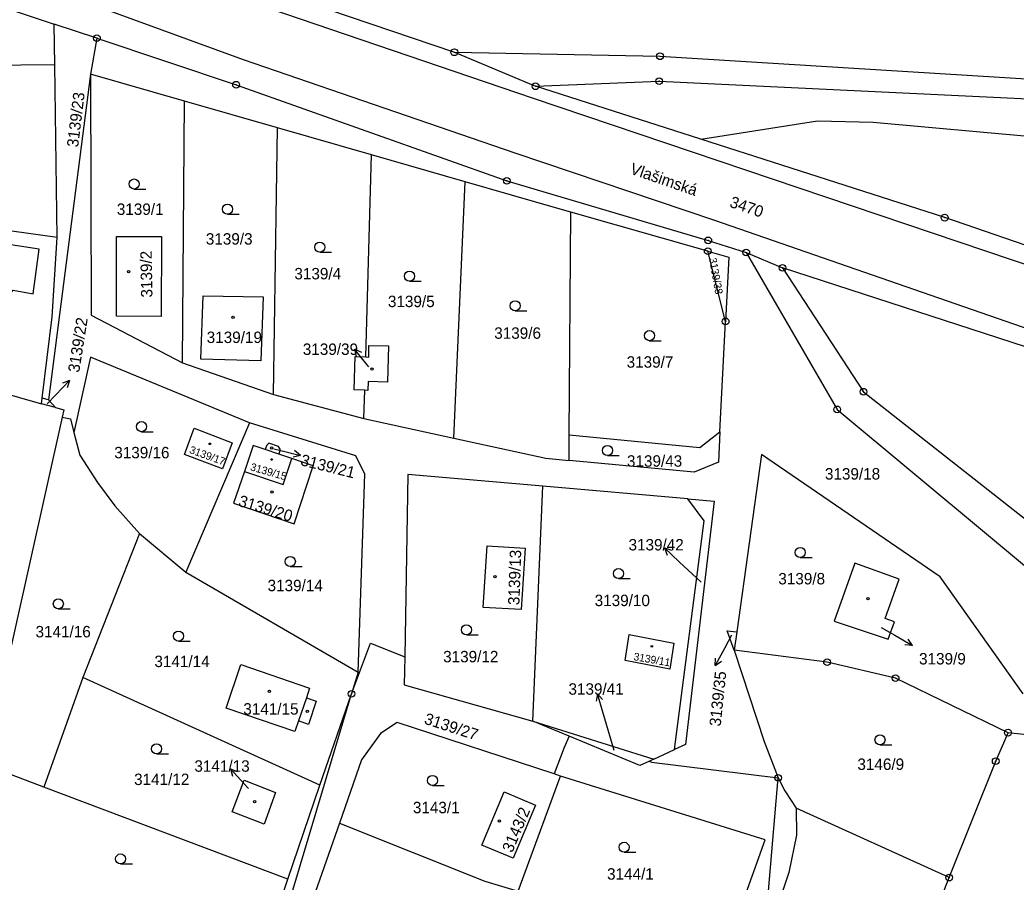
# Model space of a CAD drawing. Extents: x -733394 to -722299, y -1082822 to -1075049.
# Drawn here: x -727237 to -727088.9, y -1079736.3 to -1079608 of the extents above; entities that cross this region are included whole.
import ezdxf

# ---------------------------------------------------------------- set-up
doc = ezdxf.new("R2010")
doc.units = 0
for name, color, linetype in [('Hranice parcel', 7, 'Continuous'), ('Parcelní čísla', 7, 'Continuous'), ('Pop  PČ popisy', 7, 'Continuous'), ('Vnitřní kresba', 7, 'Continuous'), ('Značky bodu BP', 7, 'Continuous'), ('Značky budov', 7, 'Continuous'), ('Značky kultur', 7, 'Continuous')]:
    doc.layers.add(name, color=color, linetype=linetype)

msp = doc.modelspace()

# ---------------------------------------------------------------- linework, layer by layer
at = {"layer": 'Hranice parcel'}
for p, q in [((-727231.83, -1079614.67), (-727231.92, -1079608.61)), ((-727225.56, -1079610.7), (-727231.92, -1079608.61)), ((-727172.4, -1079612.81), (-727160.32, -1079617.86)), ((-727231.45, -1079640.34), (-727231.83, -1079614.67)), ((-727135.76, -1079625.75), (-727160.32, -1079617.86)), ((-727212.83, -1079658.99), (-727212.55, -1079620.08)), ((-727198.72, -1079624.06), (-727212.55, -1079620.08)), ((-727199.28, -1079663.73), (-727198.72, -1079624.06)), ((-727184.73, -1079628.08), (-727198.72, -1079624.06)), ((-727185.59, -1079658.12), (-727184.73, -1079628.08)), ((-727170.77, -1079632.1), (-727184.73, -1079628.08)), ((-727172.5, -1079670.2), (-727170.77, -1079632.1)), ((-727231.45, -1079640.34), (-727253.67, -1079637.35)), ((-727155.32, -1079669.7), (-727155.09, -1079636.61)), ((-727134.72, -1079642.4), (-727155.09, -1079636.61)), ((-727132.06, -1079652.84), (-727134.72, -1079642.4)), ((-727128.99, -1079642.6), (-727123.6, -1079644.88)), ((-727074.43, -1079660.9), (-727123.6, -1079644.88)), ((-727132.93, -1079669.29), (-727132.06, -1079652.84)), ((-727187.31, -1079663.03), (-727187.14, -1079658.07)), ((-727187.14, -1079658.07), (-727185.59, -1079658.12)), ((-727185.59, -1079658.12), (-727185.14, -1079658.14)), ((-727254.58, -1079659.2), (-727233.78, -1079665.09)), ((-727212.83, -1079658.99), (-727199.28, -1079663.73)), ((-727199.28, -1079663.73), (-727185.85, -1079667.27)), ((-727185.73, -1079663.09), (-727187.31, -1079663.03)), ((-727185.85, -1079667.27), (-727185.73, -1079663.09)), ((-727185.28, -1079663.11), (-727185.73, -1079663.09)), ((-727233.78, -1079665.09), (-727233.68, -1079664.26)), ((-727231.73, -1079665.67), (-727233.78, -1079665.09)), ((-727232.75, -1079664.53), (-727233.68, -1079664.26)), ((-727232.75, -1079664.53), (-727231.73, -1079665.67)), ((-727230.73, -1079667.07), (-727242.27, -1079718.78)), ((-727202.89, -1079667.93), (-727212.36, -1079690.17)), ((-727185.85, -1079667.27), (-727172.5, -1079670.2)), ((-727155.35, -1079673.53), (-727155.32, -1079669.7)), ((-727198.48, -1079672.6), (-727200.53, -1079671.91)), ((-727196.57, -1079673.26), (-727198.48, -1079672.6)), ((-727160.72, -1079712.33), (-727159.22, -1079677.34)), ((-727137.69, -1079679.25), (-727159.22, -1079677.34)), ((-727219.25, -1079684.39), (-727227.66, -1079705.81)), ((-727219.25, -1079684.39), (-727212.36, -1079690.17)), ((-727212.36, -1079690.17), (-727186.71, -1079705.01)), ((-727087.82, -1079708.24), (-727100.14, -1079690.83)), ((-727130.78, -1079701.73), (-727131.84, -1079698.86)), ((-727131.84, -1079698.86), (-727130.4, -1079699.02)), ((-727130.4, -1079699.02), (-727130.78, -1079701.73)), ((-727186.71, -1079705.01), (-727187.69, -1079708.25)), ((-727227.66, -1079705.81), (-727233.43, -1079722.12)), ((-727192.43, -1079721.85), (-727227.66, -1079705.81)), ((-727192.43, -1079721.85), (-727187.69, -1079708.25)), ((-727160.72, -1079712.33), (-727142.74, -1079717.96)), ((-727155.35, -1079714.56), (-727160.72, -1079712.33)), ((-727066.79, -1079716.78), (-727090.06, -1079714.03)), ((-727155.35, -1079714.56), (-727156.05, -1079716.24)), ((-727156.05, -1079716.24), (-727157.54, -1079720.17)), ((-727142.74, -1079717.96), (-727139.65, -1079716.53)), ((-727233.43, -1079722.12), (-727242.27, -1079718.78)), ((-727142.74, -1079717.96), (-727143.39, -1079718.26)), ((-727156.6, -1079720.48), (-727157.54, -1079720.17)), ((-727197.17, -1079735.82), (-727192.43, -1079721.85)), ((-727162.93, -1079737.6), (-727156.6, -1079720.48)), ((-727197.17, -1079735.82), (-727233.43, -1079722.12)), ((-727098.82, -1079735.59), (-727121.56, -1079725.24)), ((-727189.49, -1079727.47), (-727195.75, -1079745.34)), ((-727202.07, -1079750.26), (-727197.17, -1079735.82)), ((-727102.84, -1079745.72), (-727098.82, -1079735.59))]:
    msp.add_line(p, q, dxfattribs=at)
for points in [[(-727172.4, -1079612.81), (-727141.82, -1079613.4), (-727086.53, -1079616.81), (-727054.6, -1079603.87), (-727042.38, -1079587.73), (-727040.78, -1079575.56), (-727057.33, -1079545.77), (-727061.06, -1079526.65), (-727059.33, -1079511.75)], [(-727160.32, -1079617.86), (-727141.94, -1079617.1), (-727086, -1079619.8), (-727052.48, -1079606.85), (-727038.5, -1079589.42), (-727036.66, -1079574.2), (-727053.6, -1079544.19)], [(-727279.89, -1079556.22), (-727261.21, -1079571.17), (-727243.45, -1079585.13), (-727230.25, -1079592.78), (-727213.06, -1079598.97), (-727172.4, -1079612.81)], [(-727283.18, -1079571.44), (-727240.59, -1079605.75), (-727231.92, -1079608.61)], [(-727225.56, -1079610.7), (-727226.51, -1079616.06), (-727232.75, -1079664.53)], [(-727225.56, -1079610.7), (-727204.86, -1079617.63), (-727164.6, -1079631.93), (-727134.64, -1079640.79), (-727128.99, -1079642.6)], [(-727231.83, -1079614.67), (-727252.06, -1079614.89), (-727253.67, -1079637.35)], [(-727212.55, -1079620.08), (-727226.51, -1079616.06), (-727226.4, -1079651.94), (-727212.83, -1079658.99)], [(-727135.76, -1079625.75), (-727118.4, -1079623), (-727110.11, -1079623.2), (-727085.99, -1079625.37), (-727078.49, -1079625.6), (-727067.22, -1079622.34), (-727052.37, -1079616.03), (-727048.88, -1079615.62), (-727043.8, -1079616.7), (-727041.59, -1079617.7), (-727027.11, -1079628.48), (-727004.4, -1079640.2), (-727001.05, -1079640.64), (-727004.13, -1079646.4)], [(-727070.96, -1079647.21), (-727099.48, -1079637.41), (-727135.76, -1079625.75)], [(-727155.09, -1079636.61), (-727157.02, -1079636.06), (-727170.77, -1079632.1)], [(-727247.15, -1079640.13), (-727248.08, -1079646.86), (-727243.09, -1079647.57), (-727242.08, -1079649.73), (-727239.6, -1079650.08), (-727237.99, -1079648.21), (-727235.04, -1079648.76), (-727234.13, -1079642.08), (-727247.15, -1079640.13)], [(-727233.68, -1079664.26), (-727232.23, -1079652.16), (-727231.45, -1079640.34)], [(-727222.66, -1079640.2), (-727215.96, -1079640.23), (-727215.98, -1079652.09), (-727222.66, -1079652.04), (-727222.66, -1079640.2)], [(-727134.72, -1079642.4), (-727131.58, -1079643.29), (-727132.06, -1079652.84)], [(-727128.99, -1079642.6), (-727115.47, -1079665.93), (-727082.01, -1079693.81)], [(-727123.6, -1079644.88), (-727111.56, -1079663.31), (-727069.36, -1079696.49), (-727051.32, -1079709.53), (-727035.92, -1079714.7), (-727025.64, -1079715.84)], [(-727201.19, -1079658.72), (-727210.11, -1079658.47), (-727209.74, -1079649.02), (-727200.83, -1079649.2), (-727201.19, -1079658.72)], [(-727185.14, -1079658.14), (-727185.11, -1079656.41), (-727182.21, -1079656.5), (-727182.34, -1079661.88), (-727185.23, -1079661.78), (-727185.28, -1079663.11)], [(-727202.89, -1079667.93), (-727226.51, -1079658.17), (-727228.98, -1079669.36)], [(-727231.73, -1079665.67), (-727230.5, -1079666.02), (-727230.73, -1079667.07)], [(-727230.73, -1079667.07), (-727229.5, -1079667.35), (-727228.98, -1079669.36)], [(-727186.71, -1079705.01), (-727185.73, -1079675.59), (-727187.03, -1079672.84), (-727202.89, -1079667.93)], [(-727228.98, -1079669.36), (-727228.09, -1079672.74), (-727225.45, -1079676.79), (-727222.87, -1079680.29), (-727219.25, -1079684.39)], [(-727206.9, -1079674.78), (-727212.53, -1079672.62), (-727211.11, -1079668.71), (-727205.45, -1079670.9), (-727206.9, -1079674.78)], [(-727132.93, -1079669.29), (-727133.11, -1079673.76), (-727136.72, -1079675.26), (-727155.35, -1079673.53)], [(-727155.32, -1079669.7), (-727135.87, -1079671.6), (-727132.93, -1079669.29)], [(-727200.53, -1079671.91), (-727202.31, -1079671.3), (-727203.62, -1079675.15)], [(-727198.48, -1079672.6), (-727198.26, -1079671.95), (-727198.54, -1079671.43), (-727199.99, -1079670.94), (-727200.31, -1079671.25), (-727200.53, -1079671.91)], [(-727172.5, -1079670.2), (-727158.78, -1079673.21), (-727155.35, -1079673.53)], [(-727100.14, -1079690.83), (-727126.72, -1079672.65), (-727130.4, -1079699.02)], [(-727203.62, -1079675.15), (-727205.25, -1079679.88), (-727196.24, -1079682.97), (-727193.42, -1079674.33), (-727196.57, -1079673.26)], [(-727203.62, -1079675.15), (-727197.88, -1079677.1), (-727196.57, -1079673.26)], [(-727159.22, -1079677.34), (-727179.32, -1079675.6), (-727179.78, -1079702.73)], [(-727139.65, -1079716.53), (-727135.25, -1079682.49), (-727137.69, -1079679.25)], [(-727137.69, -1079679.25), (-727133.76, -1079679.6), (-727138.02, -1079715.78), (-727139.65, -1079716.53)], [(-727162.47, -1079695.71), (-727168.12, -1079695.4), (-727167.53, -1079686.22), (-727161.85, -1079686.58), (-727162.47, -1079695.71)], [(-727107.89, -1079700.14), (-727106.93, -1079697.55), (-727108.33, -1079697.05), (-727106.26, -1079691.18), (-727112.82, -1079688.82), (-727115.91, -1079697.42), (-727107.89, -1079700.14)], [(-727140.35, -1079704.58), (-727147.02, -1079703.27), (-727146.41, -1079699.4), (-727139.74, -1079700.73), (-727140.35, -1079704.58)], [(-727187.69, -1079708.25), (-727184.87, -1079700.71), (-727179.78, -1079702.73)], [(-727090.06, -1079714.03), (-727106.78, -1079705.91), (-727116.97, -1079703.53), (-727130.78, -1079701.73)], [(-727130.78, -1079701.73), (-727126.34, -1079715.33), (-727124.25, -1079720.75)], [(-727206.36, -1079710.39), (-727204.17, -1079703.9), (-727193.92, -1079707.4), (-727194.4, -1079708.83), (-727192.93, -1079709.32), (-727194.1, -1079712.79), (-727195.57, -1079712.29), (-727196.1, -1079713.86), (-727206.36, -1079710.39)], [(-727179.78, -1079702.73), (-727179.85, -1079706.89), (-727160.72, -1079712.33)], [(-727220.37, -1079832.73), (-727214.45, -1079797.88), (-727187.69, -1079708.25)], [(-727157.54, -1079720.17), (-727180.91, -1079712.53), (-727183.37, -1079714.15), (-727186.2, -1079718.08), (-727189.49, -1079727.47)], [(-727098.82, -1079735.59), (-727091.89, -1079718.27), (-727090.06, -1079714.03)], [(-727143.39, -1079718.26), (-727144.84, -1079718.93), (-727155.35, -1079714.56)], [(-727143.39, -1079718.26), (-727143.07, -1079718.42), (-727124.25, -1079720.75)], [(-727203.68, -1079721.07), (-727199.02, -1079722.93), (-727200.71, -1079727.64), (-727205.43, -1079725.78), (-727203.68, -1079721.07)], [(-727132.23, -1079746.87), (-727126.19, -1079729.96), (-727156.6, -1079720.48)], [(-727140.68, -1079778.15), (-727125.68, -1079737.54), (-727124.25, -1079720.75)], [(-727124.25, -1079720.75), (-727123.24, -1079722.66), (-727121.56, -1079725.24)], [(-727163.65, -1079732.69), (-727168.3, -1079730.75), (-727165.01, -1079722.83), (-727160.35, -1079724.82), (-727163.65, -1079732.69)], [(-727121.56, -1079725.24), (-727121.51, -1079729.26), (-727122.67, -1079734.82), (-727126.22, -1079745.6), (-727131.54, -1079760.62)], [(-727189.49, -1079727.47), (-727167.85, -1079736.11), (-727162.93, -1079737.6)]]:
    msp.add_lwpolyline(points, dxfattribs=at)
at = {"layer": 'Pop  PČ popisy'}
for p, q in [((-727185.36, -1079659.3), (-727187.25, -1079656.97)), ((-727187.25, -1079656.97), (-727186.23, -1079657.43)), ((-727187.25, -1079656.97), (-727187.01, -1079658.06)), ((-727185.12, -1079659.6), (-727185.36, -1079659.3)), ((-727231.72, -1079663.8), (-727229.64, -1079661.64)), ((-727229.64, -1079661.64), (-727230.69, -1079662.01)), ((-727229.64, -1079661.64), (-727229.97, -1079662.71)), ((-727232.98, -1079665.1), (-727231.72, -1079663.8)), ((-727199.23, -1079671.8), (-727198.21, -1079672.05)), ((-727198.21, -1079672.05), (-727195.3, -1079672.78)), ((-727195.3, -1079672.78), (-727196.39, -1079673.02)), ((-727195.3, -1079672.78), (-727196.15, -1079672.05)), ((-727138.97, -1079688.6), (-727141.17, -1079686.55)), ((-727141.17, -1079686.55), (-727140.09, -1079686.87)), ((-727141.17, -1079686.55), (-727140.77, -1079687.6)), ((-727135.69, -1079691.62), (-727138.97, -1079688.6)), ((-727131.17, -1079699.5), (-727132.18, -1079701.39)), ((-727108.9, -1079698.36), (-727106.88, -1079699.54)), ((-727106.88, -1079699.54), (-727104.28, -1079701.04)), ((-727104.28, -1079701.04), (-727105.4, -1079700.97)), ((-727104.28, -1079701.04), (-727104.9, -1079700.11)), ((-727132.18, -1079701.39), (-727133.59, -1079704.04)), ((-727133.59, -1079704.04), (-727133.56, -1079702.92)), ((-727133.59, -1079704.04), (-727132.68, -1079703.39)), ((-727151.11, -1079708.25), (-727151.31, -1079709.35)), ((-727150.28, -1079711.13), (-727151.11, -1079708.25)), ((-727151.11, -1079708.25), (-727150.35, -1079709.07)), ((-727148.64, -1079716.7), (-727150.28, -1079711.13)), ((-727203.65, -1079721.62), (-727205.7, -1079719.43)), ((-727205.7, -1079719.43), (-727204.65, -1079719.82)), ((-727205.7, -1079719.43), (-727205.38, -1079720.5)), ((-727203, -1079722.33), (-727203.65, -1079721.62))]:
    msp.add_line(p, q, dxfattribs=at)
at = {"layer": 'Vnitřní kresba'}
for p, q in [((-727215.25, -1079601.02), (-727160.84, -1079619.59)), ((-727203.75, -1079613.94), (-727224.29, -1079606.44)), ((-727163.36, -1079627.81), (-727203.75, -1079613.94)), ((-727160.84, -1079619.59), (-726931, -1079697.15)), ((-727133.68, -1079637.85), (-727163.36, -1079627.81)), ((-726933.28, -1079707.2), (-727133.68, -1079637.85)), ((-727194.4, -1079708.83), (-727195.57, -1079712.29))]:
    msp.add_line(p, q, dxfattribs=at)
at = {"layer": 'Značky bodu BP'}
for centre, radius in [((-727225.56, -1079610.7), 0.5), ((-727225.56, -1079610.7), 0.0303), ((-727172.4, -1079612.81), 0.5), ((-727172.4, -1079612.81), 0.0303), ((-727141.82, -1079613.4), 0.5), ((-727141.82, -1079613.4), 0.0303), ((-727141.94, -1079617.1), 0.5), ((-727204.86, -1079617.63), 0.5), ((-727204.86, -1079617.63), 0.0303), ((-727160.32, -1079617.86), 0.5), ((-727160.32, -1079617.86), 0.0303), ((-727141.94, -1079617.1), 0.0303), ((-727164.6, -1079631.93), 0.5), ((-727164.6, -1079631.93), 0.0303), ((-727099.48, -1079637.41), 0.5), ((-727099.48, -1079637.41), 0.0303), ((-727134.64, -1079640.79), 0.5), ((-727134.72, -1079642.4), 0.5), ((-727134.64, -1079640.79), 0.0303), ((-727134.72, -1079642.4), 0.0303), ((-727128.99, -1079642.6), 0.5), ((-727128.99, -1079642.6), 0.0303), ((-727123.6, -1079644.88), 0.5), ((-727123.6, -1079644.88), 0.0303), ((-727132.06, -1079652.84), 0.5), ((-727132.06, -1079652.84), 0.0303), ((-727111.56, -1079663.31), 0.5), ((-727111.56, -1079663.31), 0.0303), ((-727115.47, -1079665.93), 0.5), ((-727115.47, -1079665.93), 0.0303), ((-727116.97, -1079703.53), 0.5), ((-727116.97, -1079703.53), 0.0303), ((-727106.78, -1079705.91), 0.5), ((-727106.78, -1079705.91), 0.0303), ((-727187.69, -1079708.25), 0.5), ((-727187.69, -1079708.25), 0.0303), ((-727090.06, -1079714.03), 0.5), ((-727090.06, -1079714.03), 0.0303), ((-727091.89, -1079718.27), 0.5), ((-727091.89, -1079718.27), 0.0303), ((-727124.25, -1079720.75), 0.5), ((-727124.25, -1079720.75), 0.0303), ((-727098.82, -1079735.59), 0.5), ((-727098.82, -1079735.59), 0.0303)]:
    msp.add_circle(centre, radius, dxfattribs=at)
at = {"layer": 'Značky budov'}
for centre, radius in [((-727220.85, -1079645.46), 0.175), ((-727205.31, -1079652.23), 0.175), ((-727184.63, -1079659.94), 0.175), ((-727208.77, -1079671.06), 0.117), ((-727199.59, -1079671.66), 0.175), ((-727199.56, -1079673.39), 0.117), ((-727199.51, -1079678.2), 0.175), ((-727166.37, -1079690.81), 0.175), ((-727110.87, -1079694.1), 0.175), ((-727143.03, -1079701.18), 0.117), ((-727199.91, -1079707.86), 0.175), ((-727194.27, -1079710.86), 0.175), ((-727202.12, -1079724.31), 0.175), ((-727165.7, -1079727.16), 0.175)]:
    msp.add_circle(centre, radius, dxfattribs=at)
at = {"layer": 'Značky kultur'}
for p, q in [((-727220.03, -1079633.15), (-727218.28, -1079633.15)), ((-727206.13, -1079636.9), (-727204.38, -1079636.9)), ((-727192.42, -1079642.54), (-727190.67, -1079642.54)), ((-727179.08, -1079646.86), (-727177.33, -1079646.86)), ((-727163.36, -1079651.26), (-727161.61, -1079651.26)), ((-727143.38, -1079655.71), (-727141.63, -1079655.71)), ((-727218.93, -1079669.25), (-727217.18, -1079669.25)), ((-727149.62, -1079672.8), (-727147.87, -1079672.8)), ((-727196.8, -1079689.31), (-727195.05, -1079689.31)), ((-727120.96, -1079687.97), (-727119.21, -1079687.97)), ((-727147.99, -1079691.11), (-727146.24, -1079691.11)), ((-727231.3, -1079695.61), (-727229.55, -1079695.61)), ((-727170.61, -1079699.47), (-727168.86, -1079699.47)), ((-727213.42, -1079700.41), (-727211.67, -1079700.41)), ((-727109.1, -1079715.85), (-727107.35, -1079715.85)), ((-727216.68, -1079717.19), (-727214.93, -1079717.19)), ((-727175.65, -1079721.88), (-727173.9, -1079721.88)), ((-727147.16, -1079731.82), (-727145.41, -1079731.82)), ((-727222.04, -1079733.56), (-727220.29, -1079733.56))]:
    msp.add_line(p, q, dxfattribs=at)
for centre in [(-727220.03, -1079632.4), (-727206.13, -1079636.15), (-727192.42, -1079641.79), (-727179.08, -1079646.11), (-727163.36, -1079650.51), (-727143.38, -1079654.96), (-727218.93, -1079668.5), (-727149.62, -1079672.05), (-727196.8, -1079688.56), (-727120.96, -1079687.22), (-727147.99, -1079690.36), (-727231.3, -1079694.86), (-727170.61, -1079698.72), (-727213.42, -1079699.66), (-727109.1, -1079715.1), (-727216.68, -1079716.44), (-727175.65, -1079721.13), (-727147.16, -1079731.07), (-727222.04, -1079732.81)]:
    msp.add_circle(centre, 0.75, dxfattribs=at)

# ---------------------------------------------------------------- texts
at = {"layer": 'Parcelní čísla'}
for s, height, rotation, p in [('3139/23', 1.7, 83, (-727228.36, -1079627.01)), ('3470', 1.7, 341, (-727131.58, -1079635.77)), ('3139/2', 1.7, 91, (-727217.29, -1079649.28)), ('3139/38', 1.139, 280, (-727134.53, -1079643.47)), ('3139/22', 1.7, 81, (-727228.2, -1079660.53)), ('3139/17', 1.139, 340, (-727211.9, -1079672.4)), ('3139/21', 1.7, 346, (-727195.38, -1079674.22)), ('3139/15', 1.139, 344, (-727202.83, -1079674.98)), ('3139/20', 1.7, 343, (-727204.63, -1079680.27)), ('3139/13', 1.7, 88, (-727162.73, -1079695.07)), ('3139/11', 1.139, 350, (-727145.82, -1079703.22)), ('3139/35', 1.7, 84, (-727132.8, -1079713.15)), ('3139/27', 1.7, 342, (-727177.01, -1079712.66)), ('3143/2', 1.7, 67, (-727163.8, -1079731.99))]:
    msp.add_text(s, height=height, rotation=rotation, dxfattribs=at).set_placement(p)
for s, p in [('3139/1', (-727222.6, -1079637)), ('3139/3', (-727209.36, -1079641.42)), ('3139/4', (-727196.19, -1079646.59)), ('3139/5', (-727182.28, -1079650.72)), ('3139/6', (-727166.47, -1079655.43)), ('3139/19', (-727209.23, -1079656.06)), ('3139/39', (-727194.94, -1079657.83)), ('3139/7', (-727146.78, -1079659.73)), ('3139/16', (-727222.98, -1079673.21)), ('3139/43', (-727146.73, -1079674.46)), ('3139/18', (-727117.29, -1079676.37)), ('3139/42', (-727146.5, -1079686.92)), ('3139/8', (-727124.22, -1079691.97)), ('3139/14', (-727200.18, -1079692.98)), ('3139/10', (-727151.53, -1079695.2)), ('3141/16', (-727234.69, -1079699.85)), ('3141/14', (-727217.01, -1079704.27)), ('3139/12', (-727174.07, -1079703.56)), ('3139/9', (-727103.29, -1079703.88)), ('3139/41', (-727155.43, -1079708.38)), ('3141/15', (-727203.79, -1079711.34)), ('3141/13', (-727211.06, -1079719.84)), ('3146/9', (-727112.46, -1079719.57)), ('3141/12', (-727220.03, -1079721.82)), ('3143/1', (-727178.57, -1079726.01)), ('3144/1', (-727149.69, -1079735.89))]:
    msp.add_text(s, height=1.7, dxfattribs=at).set_placement(p)
at = {"layer": 'Pop  PČ popisy'}
msp.add_text('Vlašimská', height=1.7, rotation=341, dxfattribs=at).set_placement((-727146.4, -1079630.83))

doc.saveas('drawing.dxf')
